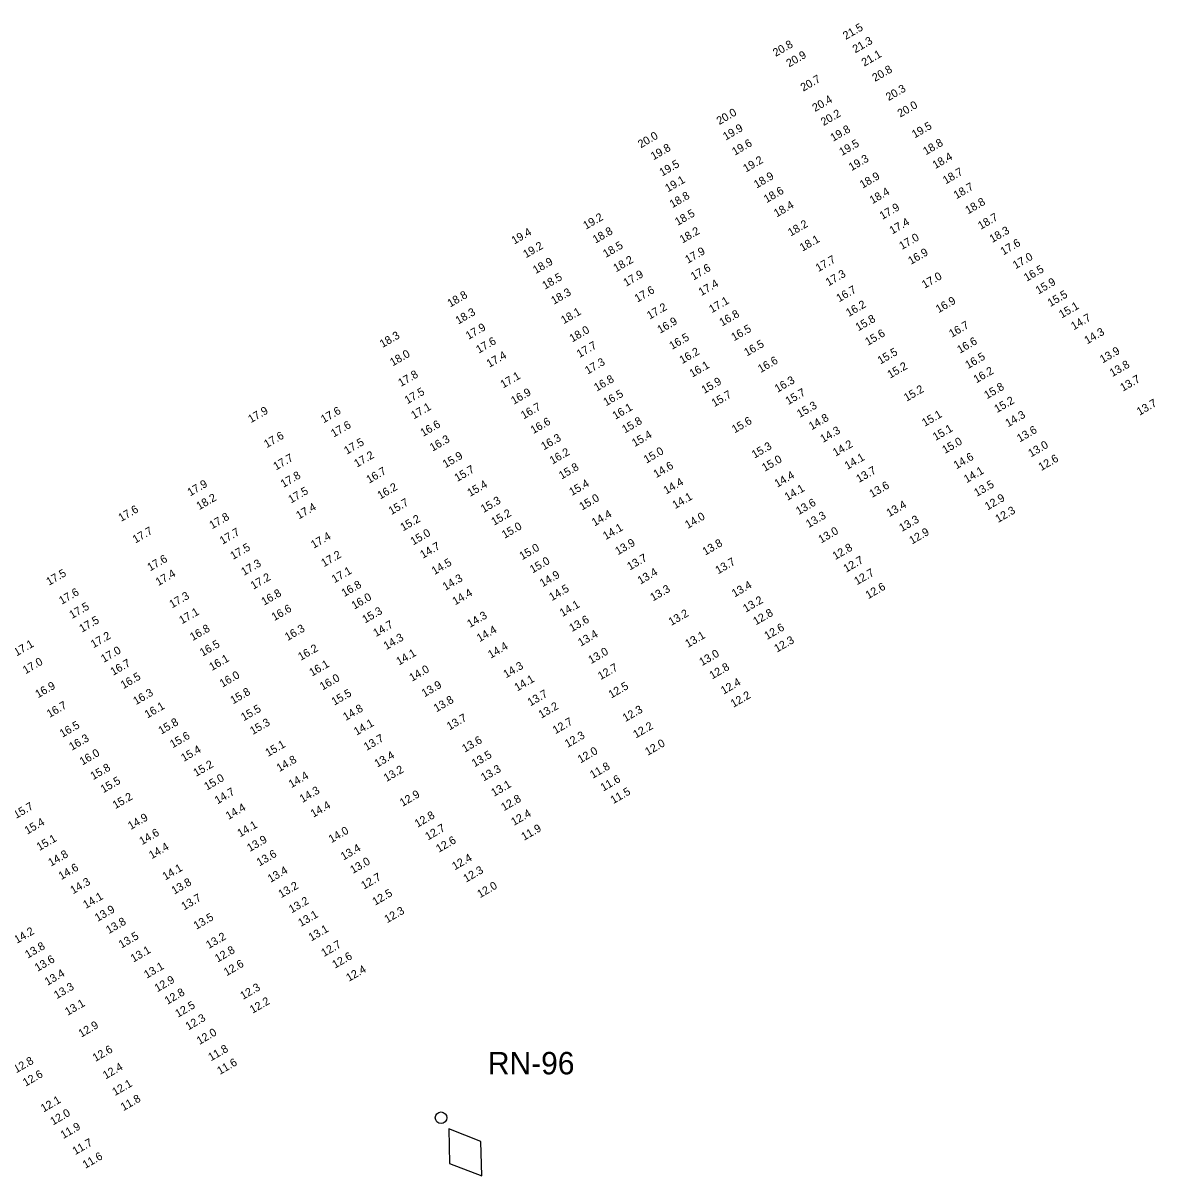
# Model space of a CAD drawing. Extents: x 1023796 to 1112670, y 656573 to 837340.
# Drawn here: x 1030967 to 1031674, y 777841 to 778562 of the extents above; entities that cross this region are included whole.
import ezdxf

# ---------------------------------------------------------------- set-up
doc = ezdxf.new("R2010")
doc.units = 0
doc.layers.add('V-CHAN-NAID', color=7, linetype='Continuous')
doc.layers.add('V-TOPO-SOUN', color=7, linetype='Continuous')

msp = doc.modelspace()

# ---------------------------------------------------------------- linework, layer by layer
at = {"layer": 'V-CHAN-NAID'}
msp.add_lwpolyline([(1031232.55, 777870.52), (1031233.04, 777848.89), (1031253.2, 777841.03), (1031252.7, 777862.66)], close=True, dxfattribs=at)
msp.add_circle((1031227.73, 777877.4), 3.6, dxfattribs=at)

# ---------------------------------------------------------------- texts
msp.add_text('RN-96', height=14, dxfattribs=at).set_placement((1031257.02, 777904.52))
at = {"layer": 'V-TOPO-SOUN'}
for s, p in [('21.5 ', (1031480.63, 778551.02)), ('20.8 ', (1031436.83, 778540.42)), ('21.3 ', (1031486.6, 778542.65)), ('20.9 ', (1031445.2, 778533.81)), ('21.1 ', (1031492.22, 778534.31)), ('20.8 ', (1031498.91, 778524.77)), ('20.7 ', (1031454.11, 778518.7)), ('20.3 ', (1031507.39, 778512.77)), ('20.4 ', (1031461.46, 778505.98)), ('20.0 ', (1031514.69, 778502.47)), ('20.0 ', (1031401.66, 778497.83)), ('20.2 ', (1031466.76, 778497.18)), ('19.9 ', (1031405.65, 778488.12)), ('19.8 ', (1031472.74, 778487.38)), ('19.5 ', (1031523.67, 778489.42)), ('20.0 ', (1031352.54, 778483.26)), ('19.6 ', (1031411.3, 778478.65)), ('19.5 ', (1031478.25, 778478.47)), ('18.8 ', (1031530.67, 778478.91)), ('19.8 ', (1031360.51, 778475.79)), ('19.5 ', (1031365.9, 778465.63)), ('19.2 ', (1031418.23, 778468.12)), ('19.3 ', (1031484.22, 778469)), ('18.4 ', (1031536.57, 778470.25)), ('18.9 ', (1031424.94, 778458.11)), ('18.9 ', (1031491.12, 778458.04)), ('18.7 ', (1031543.04, 778460.69)), ('19.1 ', (1031369.48, 778455.74)), ('18.7 ', (1031549.75, 778451.41)), ('18.8 ', (1031372.32, 778445.84)), ('18.6 ', (1031431.14, 778448.97)), ('18.4 ', (1031497.25, 778448.35)), ('18.4 ', (1031437.44, 778440.04)), ('17.9 ', (1031503.49, 778438.58)), ('18.8 ', (1031557.03, 778441.96)), ('19.2 ', (1031318.27, 778432.41)), ('18.5 ', (1031375.61, 778434.77)), ('17.4 ', (1031509.67, 778429.41)), ('18.7 ', (1031564.97, 778432.34)), ('19.4 ', (1031273.51, 778423.11)), ('18.8 ', (1031324.28, 778423.7)), ('18.2 ', (1031378.6, 778423.76)), ('18.2 ', (1031446.22, 778428.13)), ('18.3 ', (1031572.17, 778424.1)), ('19.2 ', (1031280.77, 778414.52)), ('18.5 ', (1031330.68, 778414.77)), ('18.1 ', (1031453.6, 778418.7)), ('17.0 ', (1031515.7, 778419.76)), ('17.6 ', (1031579.05, 778416.31)), ('17.9 ', (1031381.98, 778411.14)), ('16.9 ', (1031521.34, 778410.46)), ('17.0 ', (1031586.74, 778407.67)), ('18.9 ', (1031286.88, 778404.66)), ('18.2 ', (1031337.13, 778405.79)), ('17.6 ', (1031385.5, 778400.68)), ('17.7 ', (1031463.53, 778405.92)), ('16.5 ', (1031593.66, 778399.87)), ('18.5 ', (1031292.71, 778394.97)), ('17.9 ', (1031343.39, 778396.75)), ('17.3 ', (1031469.83, 778397)), ('17.0 ', (1031529.93, 778395.5)), ('18.3 ', (1031298.25, 778385.5)), ('17.6 ', (1031350.4, 778386.85)), ('17.4 ', (1031390.38, 778390.9)), ('16.7 ', (1031476.48, 778387.04)), ('15.9 ', (1031601.02, 778391.92)), ('18.8 ', (1031233.48, 778383.81)), ('17.1 ', (1031396.93, 778380.2)), ('16.2 ', (1031482.49, 778377.86)), ('16.9 ', (1031538.6, 778380.2)), ('15.5 ', (1031608.46, 778384.1)), ('18.3 ', (1031238.49, 778373.1)), ('18.1 ', (1031304.43, 778373.33)), ('17.2 ', (1031358.13, 778376.21)), ('16.8 ', (1031403.37, 778371.92)), ('15.1 ', (1031615.59, 778376.94)), ('17.9 ', (1031244.9, 778363.58)), ('16.9 ', (1031364.61, 778367.38)), ('15.8 ', (1031488.44, 778368.87)), ('16.7 ', (1031546.88, 778364.88)), ('14.7 ', (1031623.09, 778369.54)), ('18.3 ', (1031191.18, 778358.49)), ('18.0 ', (1031309.72, 778361.92)), ('16.5 ', (1031372.08, 778357.3)), ('16.5 ', (1031410.83, 778362.68)), ('15.6 ', (1031494.45, 778359.81)), ('14.3 ', (1031631.46, 778360.71)), ('17.6 ', (1031251.36, 778354.94)), ('17.7 ', (1031314.25, 778352.22)), ('16.5 ', (1031418.82, 778353.14)), ('16.6 ', (1031551.96, 778354.88)), ('18.0 ', (1031197.55, 778346.95)), ('17.4 ', (1031257.9, 778346.09)), ('17.3 ', (1031319.4, 778341.88)), ('16.2 ', (1031378.45, 778348.4)), ('16.6 ', (1031427.48, 778342.85)), ('15.5 ', (1031502.25, 778348.13)), ('16.5 ', (1031557, 778345.27)), ('13.9 ', (1031641.14, 778348.84)), ('16.1 ', (1031384.69, 778339.96)), ('15.2 ', (1031508.37, 778339.33)), ('16.2 ', (1031562.22, 778336.33)), ('13.8 ', (1031647.24, 778340.3)), ('17.8 ', (1031202.68, 778334.15)), ('17.1 ', (1031266.57, 778333.23)), ('16.8 ', (1031325.06, 778331.23)), ('15.9 ', (1031392.22, 778329.76)), ('16.3 ', (1031437.97, 778330.5)), ('13.7 ', (1031653.82, 778331.19)), ('17.5 ', (1031206.7, 778323.3)), ('16.9 ', (1031273.2, 778323)), ('16.5 ', (1031330.88, 778322.04)), ('15.7 ', (1031398.5, 778321.5)), ('15.7 ', (1031444.69, 778322.8)), ('15.2 ', (1031518.64, 778324.88)), ('15.8 ', (1031568.83, 778326.43)), ('17.1 ', (1031210.76, 778313.85)), ('16.7 ', (1031279.35, 778313.83)), ('16.1 ', (1031336.61, 778313.6)), ('15.3 ', (1031451.85, 778314.75)), ('15.2 ', (1031575.15, 778317.81)), ('13.7 ', (1031664.2, 778316.14)), ('17.9 ', (1031108.92, 778311.48)), ('17.6 ', (1031154.39, 778311.4)), ('14.8 ', (1031459.27, 778307.02)), ('15.1 ', (1031529.99, 778309.21)), ('14.3 ', (1031582.07, 778308.91)), ('17.6 ', (1031160.69, 778302.53)), ('16.6 ', (1031216.57, 778302.94)), ('16.6 ', (1031285.42, 778304.65)), ('15.8 ', (1031342.57, 778305.06)), ('15.6 ', (1031411.19, 778305.1)), ('14.3 ', (1031466.43, 778299.14)), ('15.1 ', (1031536.74, 778300.38)), ('13.6 ', (1031589.33, 778299.43)), ('17.6 ', (1031118.8, 778295.86)), ('17.5 ', (1031168.88, 778291.79)), ('16.3 ', (1031222.43, 778293.69)), ('16.3 ', (1031291.99, 778294.5)), ('15.4 ', (1031348.74, 778296.52)), ('15.0 ', (1031542.62, 778292.27)), ('16.2 ', (1031297.36, 778285.62)), ('15.0 ', (1031356.11, 778286.2)), ('15.3 ', (1031423.61, 778289.32)), ('14.2 ', (1031474.26, 778290.54)), ('13.0 ', (1031596.38, 778290.09)), ('17.7 ', (1031124.65, 778281.94)), ('17.2 ', (1031175.14, 778283.68)), ('15.9 ', (1031230.51, 778283.33)), ('14.6 ', (1031362.18, 778277.1)), ('15.0 ', (1031429.99, 778281.1)), ('14.1 ', (1031481.65, 778282.33)), ('14.6 ', (1031549.77, 778282.63)), ('12.6 ', (1031602.77, 778281.56)), ('17.8 ', (1031129.25, 778271.04)), ('16.7 ', (1031182.77, 778273.67)), ('15.7 ', (1031237.84, 778274.73)), ('15.8 ', (1031303.08, 778276.24)), ('14.4 ', (1031437.81, 778271.16)), ('13.7 ', (1031488.87, 778274.13)), ('14.1 ', (1031556.15, 778273.96)), ('17.9 ', (1031071, 778265.71)), ('16.2 ', (1031189.72, 778263.76)), ('15.4 ', (1031245.89, 778265.41)), ('15.4 ', (1031309.53, 778265.98)), ('14.4 ', (1031368.46, 778266.93)), ('14.1 ', (1031444.15, 778262.91)), ('13.6 ', (1031497.08, 778264.77)), ('13.5 ', (1031562.52, 778265.42)), ('18.2 ', (1031076.61, 778257.1)), ('17.5 ', (1031134, 778261.27)), ('15.3 ', (1031254.31, 778255.34)), ('15.0 ', (1031315.86, 778256.9)), ('14.1 ', (1031374.04, 778257.77)), ('12.9 ', (1031569.24, 778256.95)), ('17.6 ', (1031027.87, 778249.79)), ('17.4 ', (1031138.93, 778251.29)), ('15.7 ', (1031196.72, 778254.06)), ('13.6 ', (1031451.21, 778254.02)), ('13.4 ', (1031507.81, 778252.75)), ('12.3 ', (1031575.81, 778249.1)), ('17.8 ', (1031084.68, 778245.19)), ('15.2 ', (1031204.03, 778243.88)), ('15.2 ', (1031260.86, 778247.38)), ('14.4 ', (1031323.66, 778246.93)), ('14.0 ', (1031381.9, 778245.38)), ('13.3 ', (1031457.48, 778245.94)), ('13.3 ', (1031515.7, 778243.5)), ('17.7 ', (1031036.77, 778236.29)), ('17.7 ', (1031091.18, 778235.54)), ('15.0 ', (1031210.37, 778235.08)), ('15.0 ', (1031267.45, 778239.23)), ('14.1 ', (1031330.63, 778238.42)), ('13.0 ', (1031465.24, 778236.3)), ('12.9 ', (1031522.01, 778235.64)), ('17.4 ', (1031148.16, 778233)), ('14.7 ', (1031216.39, 778226.75)), ('13.9 ', (1031338.26, 778228.94)), ('13.8 ', (1031392.83, 778228.71)), ('17.5 ', (1031097.79, 778226.05)), ('17.2 ', (1031154.58, 778221.48)), ('15.0 ', (1031278.42, 778225.85)), ('13.7 ', (1031345.73, 778219.42)), ('12.8 ', (1031474.07, 778225.92)), ('17.6 ', (1031045.95, 778218.84)), ('17.3 ', (1031104.57, 778216.06)), ('14.5 ', (1031223.61, 778216.57)), ('15.0 ', (1031284.94, 778217.55)), ('13.7 ', (1031400.88, 778217.01)), ('12.7 ', (1031480.9, 778218.02)), ('17.5 ', (1030982.79, 778209.89)), ('17.4 ', (1031051.13, 778209.67)), ('17.2 ', (1031110.49, 778207.42)), ('17.1 ', (1031161.17, 778211.43)), ('14.3 ', (1031230.47, 778206.74)), ('14.9 ', (1031291.17, 778208.94)), ('13.4 ', (1031352.29, 778210.6)), ('12.7 ', (1031487.63, 778210.18)), ('17.6 ', (1030990.74, 778198.02)), ('16.8 ', (1031167.27, 778202.77)), ('14.4 ', (1031236.57, 778197.64)), ('14.5 ', (1031296.98, 778200.26)), ('13.3 ', (1031360.18, 778200.07)), ('13.4 ', (1031411.16, 778202.54)), ('12.6 ', (1031494.7, 778201.46)), ('17.3 ', (1031059.67, 778195.73)), ('16.8 ', (1031117.2, 778197.43)), ('16.0 ', (1031173.52, 778194.96)), ('13.2 ', (1031418.17, 778193.07)), ('17.5 ', (1030997.16, 778189.11)), ('17.1 ', (1031065.81, 778185.76)), ('16.6 ', (1031123.6, 778187.78)), ('15.3 ', (1031180.26, 778186.29)), ('14.3 ', (1031245.77, 778183.53)), ('14.1 ', (1031303.61, 778190.36)), ('13.2 ', (1031371.63, 778184.78)), ('12.8 ', (1031424.47, 778185.11)), ('17.5 ', (1031003.39, 778180.57)), ('14.7 ', (1031187.07, 778177.79)), ('13.6 ', (1031309.56, 778180.92)), ('12.6 ', (1031431.49, 778176)), ('17.2 ', (1031010.59, 778170.81)), ('16.8 ', (1031072.57, 778175.34)), ('16.3 ', (1031131.87, 778175.33)), ('14.3 ', (1031193.58, 778169.71)), ('14.4 ', (1031251.79, 778174.58)), ('13.4 ', (1031315.04, 778171.84)), ('13.1 ', (1031382.02, 778171.06)), ('17.1 ', (1030962.53, 778165.71)), ('17.0 ', (1031016.99, 778161.68)), ('16.5 ', (1031078.72, 778165.55)), ('16.2 ', (1031140.12, 778162.96)), ('14.4 ', (1031258.79, 778164.27)), ('12.3 ', (1031437.64, 778168.07)), ('17.0 ', (1030968.13, 778154.54)), ('16.1 ', (1031084.58, 778156.6)), ('14.1 ', (1031201.47, 778160.02)), ('13.0 ', (1031321.5, 778160.91)), ('13.0 ', (1031390.79, 778159.63)), ('16.7 ', (1031022.91, 778153.61)), ('16.1 ', (1031147.13, 778153.11)), ('14.0 ', (1031209.62, 778149.89)), ('14.3 ', (1031268.37, 778152.01)), ('12.7 ', (1031327.45, 778150.9)), ('12.8 ', (1031397.16, 778151.31)), ('16.5 ', (1031029.29, 778145.26)), ('16.0 ', (1031091.15, 778146.22)), ('16.0 ', (1031153.69, 778144.39)), ('13.9 ', (1031217.35, 778140.11)), ('14.1 ', (1031275.32, 778143.76)), ('12.4 ', (1031404.3, 778141.8)), ('16.9 ', (1030975.94, 778139.54)), ('16.3 ', (1031037.11, 778135.25)), ('15.8 ', (1031097.8, 778135.75)), ('15.5 ', (1031161.06, 778134.91)), ('13.7 ', (1031283.55, 778134.44)), ('12.5 ', (1031334.09, 778139.37)), ('12.2 ', (1031410.43, 778133.62)), ('16.7 ', (1030983.11, 778127.27)), ('16.1 ', (1031044.27, 778126.9)), ('13.8 ', (1031224.87, 778130.77)), ('13.2 ', (1031290.37, 778126.81)), ('15.5 ', (1031104.49, 778125.19)), ('14.8 ', (1031168.22, 778125.37)), ('13.7 ', (1031233.06, 778119.46)), ('12.3 ', (1031342.95, 778124.67)), ('16.5 ', (1030991.17, 778114.92)), ('15.8 ', (1031052.88, 778116.82)), ('15.3 ', (1031110.1, 778116.61)), ('14.1 ', (1031174.98, 778116.19)), ('12.7 ', (1031299.25, 778117.07)), ('12.2 ', (1031349.49, 778114.42)), ('16.3 ', (1030997.05, 778106.76)), ('15.6 ', (1031060.07, 778108.3)), ('13.7 ', (1031181.21, 778106.67)), ('13.6 ', (1031242.6, 778105.57)), ('12.3 ', (1031306.83, 778108.56)), ('16.0 ', (1031003.64, 778097.54)), ('15.4 ', (1031067.03, 778099.76)), ('15.1 ', (1031119.69, 778102.92)), ('12.0 ', (1031314.87, 778098.81)), ('12.0 ', (1031356.93, 778103.59)), ('15.2 ', (1031074.7, 778090.43)), ('14.8 ', (1031126.71, 778093.4)), ('13.4 ', (1031187.85, 778096.18)), ('13.5 ', (1031248.66, 778096.4)), ('15.8 ', (1031010.41, 778088.4)), ('14.4 ', (1031134.22, 778083.37)), ('13.2 ', (1031193.63, 778087.18)), ('13.3 ', (1031254.42, 778087.57)), ('11.8 ', (1031322.52, 778089.21)), ('15.5 ', (1031016.73, 778080.19)), ('15.0 ', (1031081.45, 778081.88)), ('13.1 ', (1031260.81, 778077.95)), ('11.6 ', (1031329.12, 778081.25)), ('15.2 ', (1031024.25, 778070.25)), ('14.7 ', (1031088.06, 778073.23)), ('14.3 ', (1031141.13, 778074.13)), ('12.9 ', (1031203.69, 778071.73)), ('12.8 ', (1031267.01, 778068.95)), ('11.5 ', (1031335.36, 778073.39)), ('15.7 ', (1030962.26, 778064.17)), ('14.4 ', (1031094.94, 778063.5)), ('14.4 ', (1031147.96, 778064.88)), ('15.4 ', (1030969.24, 778054.34)), ('14.9 ', (1031033.84, 778057.24)), ('12.8 ', (1031213.01, 778058.62)), ('12.4 ', (1031273.26, 778059.78)), ('14.6 ', (1031040.9, 778047.74)), ('14.1 ', (1031102.18, 778052.62)), ('14.0 ', (1031159.26, 778049)), ('12.7 ', (1031219.56, 778050.63)), ('11.9 ', (1031279.61, 778050.48)), ('15.1 ', (1030976.77, 778044.11)), ('13.9 ', (1031108.27, 778043.46)), ('12.6 ', (1031226.35, 778043)), ('14.8 ', (1030984, 778034.31)), ('14.4 ', (1031046.94, 778038.94)), ('13.6 ', (1031114.25, 778034.44)), ('13.4 ', (1031166.79, 778038.14)), ('12.4 ', (1031236.36, 778032.03)), ('14.6 ', (1030990.45, 778025.93)), ('14.1 ', (1031055.41, 778025.67)), ('13.0 ', (1031172.69, 778029.79)), ('13.4 ', (1031121.19, 778024.21)), ('12.7 ', (1031179.54, 778019.95)), ('12.3 ', (1031243.39, 778024.32)), ('14.3 ', (1030997.82, 778017.04)), ('13.8 ', (1031061.04, 778016.81)), ('13.2 ', (1031127.83, 778014.6)), ('12.0 ', (1031252.08, 778014.59)), ('14.1 ', (1031005.8, 778007.91)), ('13.7 ', (1031067.19, 778006.96)), ('13.2 ', (1031134.38, 778005.11)), ('12.5 ', (1031186.57, 778009.93)), ('13.9 ', (1031013.13, 777999.8)), ('13.1 ', (1031140.17, 777996.64)), ('12.3 ', (1031194.08, 777998.93)), ('13.8 ', (1031020.14, 777992.16)), ('13.5 ', (1031074.86, 777994.88)), ('14.2 ', (1030962.74, 777986.12)), ('13.5 ', (1031028.06, 777983.13)), ('13.2 ', (1031082.62, 777982.82)), ('13.1 ', (1031146.69, 777987.6)), ('13.8 ', (1030969.53, 777976.83)), ('12.8 ', (1031088.15, 777974.36)), ('12.7 ', (1031154.61, 777977.85)), ('13.6 ', (1030975.59, 777968.61)), ('13.1 ', (1031035.54, 777974.39)), ('12.6 ', (1031161.46, 777970.54)), ('13.4 ', (1030981.84, 777959.84)), ('13.1 ', (1031043.87, 777964.3)), ('12.6 ', (1031093.72, 777965.79)), ('12.4 ', (1031170.17, 777962.34)), ('12.9 ', (1031050.47, 777955.8)), ('13.3 ', (1030987.63, 777951.48)), ('12.8 ', (1031056.8, 777947.98)), ('12.3 ', (1031103.99, 777951.05)), ('13.1 ', (1030994.46, 777941.08)), ('12.5 ', (1031063.34, 777939.88)), ('12.2 ', (1031109.98, 777942.39)), ('12.3 ', (1031069.83, 777931.93)), ('12.9 ', (1031002.91, 777927.44)), ('12.0 ', (1031076.8, 777922.89)), ('12.6 ', (1031011.78, 777912.26)), ('11.8 ', (1031083.99, 777912.66)), ('12.8 ', (1030962.36, 777905.15)), ('11.6 ', (1031089.55, 777904.15)), ('12.6 ', (1030968.18, 777896.79)), ('12.4 ', (1031018.17, 777901.34)), ('12.1 ', (1031024.01, 777890.95)), ('11.8 ', (1031029.3, 777881.5)), ('12.1 ', (1030979.38, 777880.69)), ('12.0 ', (1030985.3, 777872.56)), ('11.9 ', (1030991.69, 777864.07)), ('11.7 ', (1030999.16, 777854)), ('11.6 ', (1031005.51, 777845.46))]:
    msp.add_text(s, height=5, rotation=30, dxfattribs=at).set_placement(p)

doc.saveas('drawing.dxf')
